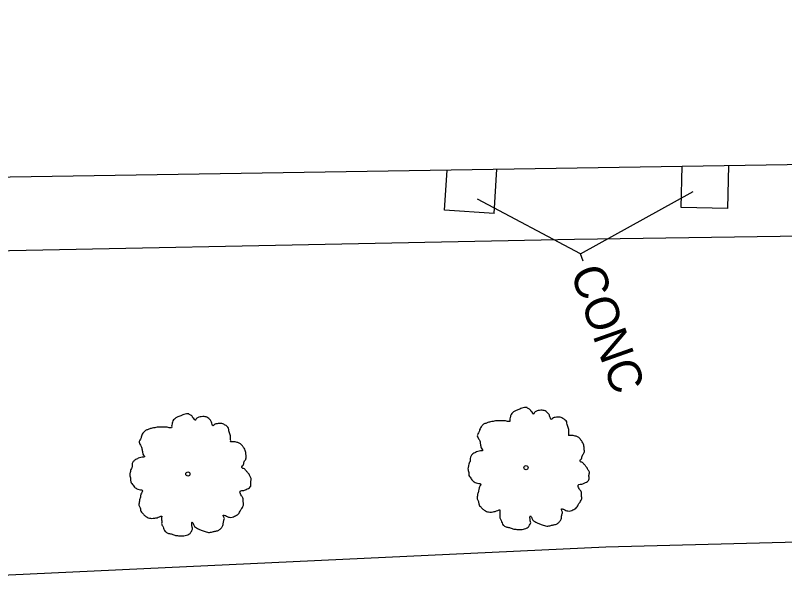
# Model space of a CAD drawing. Extents: x 2004847 to 2009016, y 1134161 to 1140101.
# Drawn here: x 2006759.2 to 2006851, y 1137362.9 to 1137430.7 of the extents above; entities that cross this region are included whole.
import ezdxf

# ---------------------------------------------------------------- set-up
doc = ezdxf.new("R2010")
doc.units = 0
for name, color, linetype in [('RD_EX_Bldg', 7, 'Continuous'), ('RD_EX_Conc', 7, 'Continuous'), ('RD_EX_VEG', 7, 'Continuous'), ('RD_Sketch3', 7, 'Continuous')]:
    doc.layers.add(name, color=color, linetype=linetype)

msp = doc.modelspace()

# ---------------------------------------------------------------- linework, layer by layer
at = {"layer": 'RD_EX_Bldg'}
msp.add_lwpolyline([(2006371.887, 1137715.522), (2006377.36, 1137405.372), (2007270.035, 1137419.535), (2007268.515, 1137729.513), (2007210.953, 1137728.615)], dxfattribs=at)
at = {"layer": 'RD_EX_Conc'}
for p, q in [((2006810.405, 1137407.442), (2006810.715, 1137412.248)), ((2006816.309, 1137407.06), (2006816.65, 1137412.342)), ((2006838.628, 1137407.789), (2006838.751, 1137412.692)), ((2006844.221, 1137407.648), (2006844.349, 1137412.781)), ((2006816.309, 1137407.06), (2006810.405, 1137407.442)), ((2006844.221, 1137407.648), (2006838.628, 1137407.789))]:
    msp.add_line(p, q, dxfattribs=at)
at = {"layer": 'RD_EX_VEG'}
for points in [[(2007282.501, 1137416.979), (2007281.091, 1137410.099), (2007242.646, 1137408.849), (2007161.613, 1137408.109), (2007074.333, 1137407.29), (2006993.937, 1137406.09), (2006904.983, 1137405.103), (2006825.898, 1137403.949), (2006734.636, 1137402.119), (2006651.805, 1137401.281), (2006571.168, 1137400.1), (2006488.044, 1137397.364), (2006412.604, 1137397.323), (2006371.027, 1137398.693)], [(2007286.193, 1137375.923), (2007274.318, 1137376.099), (2007246.663, 1137372.59), (2007163.356, 1137374.542), (2007081.159, 1137372.349), (2006996.357, 1137366.779), (2006910.643, 1137369.33), (2006829.662, 1137367.221), (2006737.115, 1137362.873)]]:
    msp.add_lwpolyline(points, dxfattribs=at)
for centre, radius in [((2006779.75, 1137375.965), 0.25), ((2006820.125, 1137376.721), 0.25), ((2006820.112, 1137376.702), 0.0001), ((2006779.737, 1137375.946), 0.0001)]:
    msp.add_circle(centre, radius, dxfattribs=at)
for points in [[(2006820.257, 1137383.888), (2006819.957, 1137383.913), (2006819.632, 1137383.813), (2006819.382, 1137383.713), (2006819.157, 1137383.638), (2006818.933, 1137383.538), (2006818.633, 1137383.363), (2006818.408, 1137383.164), (2006818.283, 1137382.914), (2006818.233, 1137382.689), (2006818.183, 1137382.414), (2006818.183, 1137382.239), (2006818.058, 1137382.214), (2006817.908, 1137382.239), (2006817.658, 1137382.314), (2006817.408, 1137382.314), (2006817.158, 1137382.314), (2006816.808, 1137382.289), (2006816.459, 1137382.289), (2006816.184, 1137382.239), (2006815.859, 1137382.189), (2006815.484, 1137382.064), (2006815.134, 1137381.939), (2006814.834, 1137381.689), (2006814.584, 1137381.214), (2006814.459, 1137380.865), (2006814.31, 1137380.615), (2006814.459, 1137380.165), (2006814.634, 1137379.815), (2006814.659, 1137379.615), (2006814.734, 1137379.19), (2006814.834, 1137378.965), (2006814.959, 1137378.765), (2006814.884, 1137378.741), (2006814.509, 1137378.691), (2006814.21, 1137378.591), (2006813.785, 1137378.366), (2006813.56, 1137378.141), (2006813.46, 1137377.816), (2006813.435, 1137377.466), (2006813.335, 1137377.266), (2006813.26, 1137376.991), (2006813.235, 1137376.916), (2006813.185, 1137376.591), (2006813.285, 1137376.142), (2006813.31, 1137375.792), (2006813.435, 1137375.567), (2006813.585, 1137375.392), (2006813.76, 1137375.142), (2006814.16, 1137374.917), (2006814.484, 1137374.817), (2006814.684, 1137374.792), (2006814.509, 1137374.292), (2006814.459, 1137373.943), (2006814.335, 1137373.543), (2006814.335, 1137373.468), (2006814.285, 1137372.993), (2006814.434, 1137372.668), (2006814.509, 1137372.293), (2006814.684, 1137372.068), (2006814.959, 1137371.769), (2006815.284, 1137371.544), (2006815.784, 1137371.419), (2006816.184, 1137371.444), (2006816.759, 1137371.619), (2006817.008, 1137371.694), (2006816.983, 1137371.519), (2006817.008, 1137371.144), (2006817.008, 1137370.719), (2006817.158, 1137370.394), (2006817.258, 1137370.119), (2006817.408, 1137369.869), (2006817.733, 1137369.644), (2006818.133, 1137369.569), (2006818.558, 1137369.42), (2006819.008, 1137369.345), (2006819.507, 1137369.32), (2006820.107, 1137369.469), (2006820.382, 1137369.594), (2006820.482, 1137369.769), (2006820.682, 1137370.144), (2006820.632, 1137370.369), (2006820.657, 1137370.969), (2006820.757, 1137370.794), (2006820.932, 1137370.444), (2006821.431, 1137370.144), (2006821.831, 1137369.969), (2006822.306, 1137369.819), (2006822.606, 1137369.744), (2006823.081, 1137369.819), (2006823.456, 1137369.894), (2006823.83, 1137370.019), (2006824.13, 1137370.294), (2006824.305, 1137370.569), (2006824.355, 1137370.844), (2006824.43, 1137371.219), (2006824.48, 1137371.394)], [(2006824.48, 1137371.394), (2006824.405, 1137371.569), (2006824.355, 1137371.819), (2006824.43, 1137371.793), (2006824.605, 1137371.744), (2006824.88, 1137371.619), (2006825.105, 1137371.544), (2006825.43, 1137371.569), (2006825.705, 1137371.669), (2006826.154, 1137371.944), (2006826.429, 1137372.418), (2006826.704, 1137372.818), (2006826.779, 1137373.143), (2006826.729, 1137373.368), (2006826.704, 1137373.868), (2006826.504, 1137374.117), (2006826.454, 1137374.242), (2006826.354, 1137374.642), (2006826.429, 1137374.692), (2006826.704, 1137374.742), (2006827.079, 1137374.867), (2006827.354, 1137374.992), (2006827.579, 1137375.167), (2006827.654, 1137375.392), (2006827.629, 1137375.792), (2006827.679, 1137376.192), (2006827.604, 1137376.342), (2006827.504, 1137376.491), (2006827.429, 1137376.691), (2006827.279, 1137376.841), (2006827.179, 1137376.991), (2006827.079, 1137377.091), (2006826.954, 1137377.241), (2006826.779, 1137377.366), (2006826.629, 1137377.416), (2006826.579, 1137377.566), (2006826.729, 1137377.766), (2006826.779, 1137377.866), (2006826.804, 1137378.091), (2006827.029, 1137378.441), (2006827.079, 1137378.84), (2006827.029, 1137379.265), (2006826.979, 1137379.54), (2006826.829, 1137379.815), (2006826.629, 1137380.065), (2006826.504, 1137380.24), (2006826.329, 1137380.365), (2006826.004, 1137380.49), (2006825.755, 1137380.54), (2006825.405, 1137380.54), (2006825.205, 1137380.59), (2006825.23, 1137380.64), (2006825.23, 1137380.79), (2006825.23, 1137381.065), (2006825.155, 1137381.514), (2006825.005, 1137382.014), (2006825.005, 1137382.039), (2006824.905, 1137382.289), (2006824.68, 1137382.489), (2006824.505, 1137382.589), (2006824.305, 1137382.714), (2006824.055, 1137382.739), (2006823.755, 1137382.739), (2006823.481, 1137382.689), (2006823.281, 1137382.589), (2006823.106, 1137382.464), (2006823.031, 1137382.614), (2006822.931, 1137382.914), (2006822.881, 1137383.064), (2006822.731, 1137383.238), (2006822.506, 1137383.438), (2006822.056, 1137383.563), (2006821.431, 1137383.488), (2006821.132, 1137383.289), (2006820.982, 1137383.114), (2006820.932, 1137383.238), (2006820.732, 1137383.438), (2006820.632, 1137383.613), (2006820.457, 1137383.738), (2006820.307, 1137383.838), (2006820.207, 1137383.888)], [(2006779.882, 1137383.132), (2006779.582, 1137383.157), (2006779.257, 1137383.057), (2006779.007, 1137382.957), (2006778.782, 1137382.882), (2006778.558, 1137382.782), (2006778.258, 1137382.608), (2006778.033, 1137382.408), (2006777.908, 1137382.158), (2006777.858, 1137381.933), (2006777.808, 1137381.658), (2006777.808, 1137381.483), (2006777.683, 1137381.458), (2006777.533, 1137381.483), (2006777.283, 1137381.558), (2006777.033, 1137381.558), (2006776.783, 1137381.558), (2006776.433, 1137381.533), (2006776.084, 1137381.533), (2006775.809, 1137381.483), (2006775.484, 1137381.433), (2006775.109, 1137381.308), (2006774.759, 1137381.183), (2006774.459, 1137380.933), (2006774.209, 1137380.458), (2006774.084, 1137380.109), (2006773.935, 1137379.859), (2006774.084, 1137379.409), (2006774.259, 1137379.059), (2006774.284, 1137378.859), (2006774.359, 1137378.434), (2006774.459, 1137378.209), (2006774.584, 1137378.009), (2006774.509, 1137377.985), (2006774.134, 1137377.935), (2006773.835, 1137377.835), (2006773.41, 1137377.61), (2006773.185, 1137377.385), (2006773.085, 1137377.06), (2006773.06, 1137376.71), (2006772.96, 1137376.51), (2006772.885, 1137376.235), (2006772.86, 1137376.16), (2006772.81, 1137375.835), (2006772.91, 1137375.386), (2006772.935, 1137375.036), (2006773.06, 1137374.811), (2006773.21, 1137374.636), (2006773.385, 1137374.386), (2006773.785, 1137374.161), (2006774.109, 1137374.061), (2006774.309, 1137374.036), (2006774.134, 1137373.536), (2006774.084, 1137373.187), (2006773.96, 1137372.787), (2006773.96, 1137372.712), (2006773.91, 1137372.237), (2006774.059, 1137371.912), (2006774.134, 1137371.537), (2006774.309, 1137371.312), (2006774.584, 1137371.013), (2006774.909, 1137370.788), (2006775.409, 1137370.663), (2006775.809, 1137370.688), (2006776.384, 1137370.863), (2006776.633, 1137370.938), (2006776.608, 1137370.763), (2006776.633, 1137370.388), (2006776.633, 1137369.963), (2006776.783, 1137369.638), (2006776.883, 1137369.363), (2006777.033, 1137369.113), (2006777.358, 1137368.889), (2006777.758, 1137368.814), (2006778.183, 1137368.664), (2006778.633, 1137368.589), (2006779.132, 1137368.564), (2006779.732, 1137368.714), (2006780.007, 1137368.839), (2006780.107, 1137369.013), (2006780.307, 1137369.388), (2006780.257, 1137369.613), (2006780.282, 1137370.213), (2006780.382, 1137370.038), (2006780.557, 1137369.688), (2006781.056, 1137369.388), (2006781.456, 1137369.213), (2006781.931, 1137369.063), (2006782.231, 1137368.988), (2006782.706, 1137369.063), (2006783.081, 1137369.138), (2006783.455, 1137369.263), (2006783.755, 1137369.538), (2006783.93, 1137369.813), (2006783.98, 1137370.088), (2006784.055, 1137370.463), (2006784.105, 1137370.638)], [(2006784.105, 1137370.638), (2006784.03, 1137370.813), (2006783.98, 1137371.063), (2006784.055, 1137371.038), (2006784.23, 1137370.988), (2006784.505, 1137370.863), (2006784.73, 1137370.788), (2006785.055, 1137370.813), (2006785.33, 1137370.913), (2006785.779, 1137371.188), (2006786.054, 1137371.662), (2006786.329, 1137372.062), (2006786.404, 1137372.387), (2006786.354, 1137372.612), (2006786.329, 1137373.112), (2006786.129, 1137373.362), (2006786.079, 1137373.486), (2006785.979, 1137373.886), (2006786.054, 1137373.936), (2006786.329, 1137373.986), (2006786.704, 1137374.111), (2006786.979, 1137374.236), (2006787.204, 1137374.411), (2006787.279, 1137374.636), (2006787.254, 1137375.036), (2006787.304, 1137375.436), (2006787.229, 1137375.586), (2006787.129, 1137375.735), (2006787.054, 1137375.935), (2006786.904, 1137376.085), (2006786.804, 1137376.235), (2006786.704, 1137376.335), (2006786.579, 1137376.485), (2006786.404, 1137376.61), (2006786.254, 1137376.66), (2006786.204, 1137376.81), (2006786.354, 1137377.01), (2006786.404, 1137377.11), (2006786.429, 1137377.335), (2006786.654, 1137377.685), (2006786.704, 1137378.084), (2006786.654, 1137378.509), (2006786.604, 1137378.784), (2006786.454, 1137379.059), (2006786.254, 1137379.309), (2006786.129, 1137379.484), (2006785.954, 1137379.609), (2006785.629, 1137379.734), (2006785.38, 1137379.784), (2006785.03, 1137379.784), (2006784.83, 1137379.834), (2006784.855, 1137379.884), (2006784.855, 1137380.034), (2006784.855, 1137380.309), (2006784.78, 1137380.758), (2006784.63, 1137381.258), (2006784.63, 1137381.283), (2006784.53, 1137381.533), (2006784.305, 1137381.733), (2006784.13, 1137381.833), (2006783.93, 1137381.958), (2006783.68, 1137381.983), (2006783.38, 1137381.983), (2006783.106, 1137381.933), (2006782.906, 1137381.833), (2006782.731, 1137381.708), (2006782.656, 1137381.858), (2006782.556, 1137382.158), (2006782.506, 1137382.308), (2006782.356, 1137382.483), (2006782.131, 1137382.682), (2006781.681, 1137382.807), (2006781.056, 1137382.732), (2006780.757, 1137382.533), (2006780.607, 1137382.358), (2006780.557, 1137382.483), (2006780.357, 1137382.682), (2006780.257, 1137382.857), (2006780.082, 1137382.982), (2006779.932, 1137383.082), (2006779.832, 1137383.132)]]:
    msp.add_spline(points, degree=3, dxfattribs=at)
at = {"layer": 'RD_Sketch3'}
msp.add_line((2006826.618, 1137402.249), (2006814.344, 1137408.785), dxfattribs=at)
msp.add_lwpolyline([(2006826.924, 1137401.381), (2006826.618, 1137402.249), (2006840.084, 1137409.673)], dxfattribs=at)

# ---------------------------------------------------------------- texts
msp.add_text('CONC', height=4, rotation=289.44941, dxfattribs=at).set_placement((2006825.374, 1137400.079))

doc.saveas('drawing.dxf')
